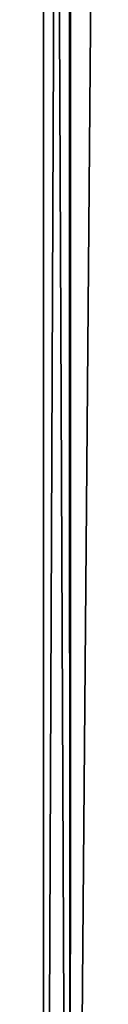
# Model space of a CAD drawing. Header units: metres. Extents: x -106 to 264, y -111 to 81.
# Tile 353 of 549: x 183.026 to 183.386, y 41.169 to 49.675. Entities that reach past the tile are written whole.
import ezdxf

# ---------------------------------------------------------------- set-up
doc = ezdxf.new("R2010")
doc.units = ezdxf.units.M
doc.layers.add('solid_20422013', color=7, linetype='CONTINUOUS')

msp = doc.modelspace()

# ---------------------------------------------------------------- linework, layer by layer
at = {"layer": 'solid_20422013'}
for points in [[(183.026123, 80.599998, -0.930066), (183.030045, 28.6, -0.994871), (183.030014, 28.6, 0.994345)], [(183.032684, 80.599998, 1.043987), (183.026123, 80.599998, -0.930066), (183.030014, 28.6, 0.994345)], [(183.026123, 80.599998, -0.930066), (183.24614, 80.599998, -2.878128), (183.030045, 28.6, -0.994871)], [(183.032684, 80.599998, 1.043987), (183.030014, 28.6, 0.994345), (183.259476, 28.6, 2.95477)], [(183.24614, 80.599998, -2.878128), (183.259567, 28.6, -2.955278), (183.030045, 28.6, -0.994871)], [(183.266357, 80.599998, 2.992233), (183.032684, 80.599998, 1.043987), (183.259476, 28.6, 2.95477)], [(183.24614, 80.599998, -2.878128), (183.693512, 80.599998, -4.802981), (183.259567, 28.6, -2.955278)], [(183.266357, 80.599998, 2.992233), (183.259476, 28.6, 2.95477), (183.719681, 28.6, 4.890322)], [(183.693512, 80.599998, -4.802981), (183.719833, 28.6, -4.890793), (183.259567, 28.6, -2.955278)], [(183.728073, 80.599998, 4.917704), (183.266357, 80.599998, 2.992233), (183.719681, 28.6, 4.890322)]]:
    msp.add_3dface(points, dxfattribs=at)

doc.saveas('drawing.dxf')
